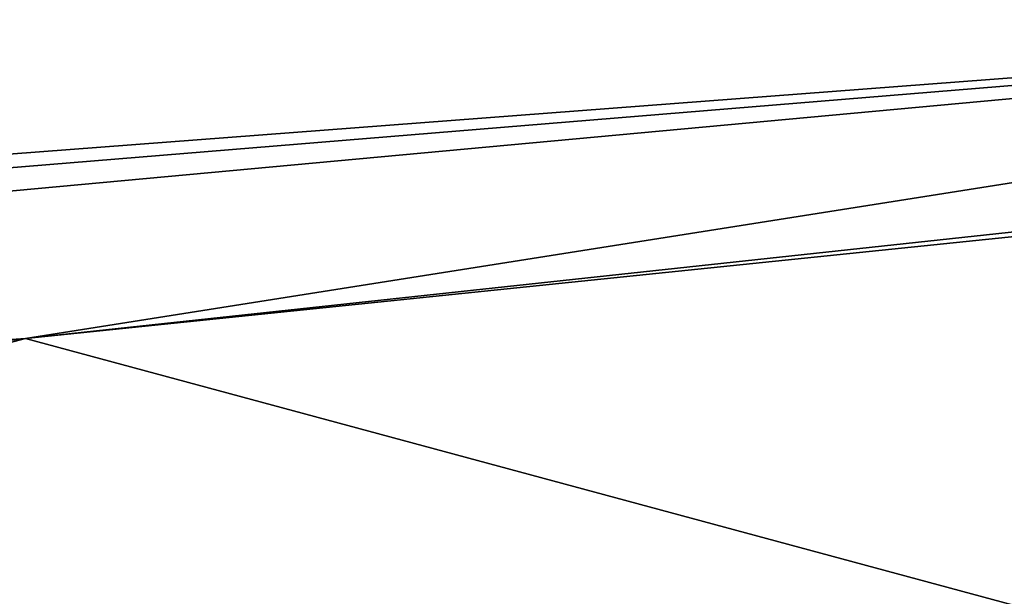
# Model space of a CAD drawing. Header units: millimetres. Extents: x -50 to 50, y 102 to 190.
# Tile 325 of 656: x 10.112 to 10.501, y 183.56 to 183.787. Entities that reach past the tile are written whole.
import ezdxf

# ---------------------------------------------------------------- set-up
doc = ezdxf.new("R2010")
doc.units = ezdxf.units.MM
doc.header["$LTSCALE"] = 65.185185
for name, color, linetype in [('100', 7, 'CONTINUOUS'), ('101', 7, 'CONTINUOUS'), ('63', 7, 'CONTINUOUS'), ('73', 7, 'CONTINUOUS')]:
    doc.layers.add(name, color=color, linetype=linetype)

msp = doc.modelspace()

# ---------------------------------------------------------------- linework, layer by layer
at = {"layer": '100', "color": 7, "linetype": 'CONTINUOUS'}
for points in [[(11.01091, 183.80313, 24.73535), (8.02398, 183.57552, 25.45213), (7.39173, 183.4688, 24.68395), (11.01091, 183.80313, 24.73535)], [(11.01091, 183.80313, 24.73535), (7.39173, 183.4688, 24.68395), (10.1147, 183.66146, 24.07933), (11.01091, 183.80313, 24.73535)], [(8.02398, 183.57552, 25.45213), (11.01091, 183.80313, 24.73535), (9.52302, 183.68078, 25.1224), (8.02398, 183.57552, 25.45213)], [(7.39173, 183.4688, 24.68395), (6.73363, 183.25377, 23.94685), (10.1147, 183.66146, 24.07933), (7.39173, 183.4688, 24.68395)], [(10.1147, 183.66146, 24.07933), (6.73363, 183.25377, 23.94685), (9.31805, 183.45064, 23.49935), (10.1147, 183.66146, 24.07933)]]:
    msp.add_3dface(points, dxfattribs=at)
at = {"layer": '101', "color": 7, "linetype": 'CONTINUOUS'}
for points in [[(11.56239, 183.81081, 23.20214), (11.50474, 183.81156, 23.35832), (10.1147, 183.66146, 24.07933), (11.56239, 183.81081, 23.20214)], [(11.50474, 183.81156, 23.35832), (11.01091, 183.80313, 24.73535), (10.1147, 183.66146, 24.07933), (11.50474, 183.81156, 23.35832)], [(11.56239, 183.81081, 23.20214), (10.1147, 183.66146, 24.07933), (10.81072, 183.47346, 22.65714), (11.56239, 183.81081, 23.20214)], [(10.1147, 183.66146, 24.07933), (9.31805, 183.45064, 23.49935), (10.81072, 183.47346, 22.65714), (10.1147, 183.66146, 24.07933)]]:
    msp.add_3dface(points, dxfattribs=at)
at = {"layer": '63', "color": 7, "linetype": 'CONTINUOUS'}
for points in [[(11.85977, 181.02335, -18.58347), (8.62448, 181.02011, -19.83348), (10.07434, 189.3018, -18.06722), (11.85977, 181.02335, -18.58347)], [(12.71284, 189.14137, -17.14378), (11.85977, 181.02335, -18.58347), (10.07434, 189.3018, -18.06722), (12.71284, 189.14137, -17.14378)]]:
    msp.add_3dface(points, dxfattribs=at)
at = {"layer": '73', "color": 7, "linetype": 'CONTINUOUS'}
msp.add_3dface([(11.01091, 183.80313, 24.73535), (9.52498, 184.16748, 79.48959), (9.52302, 183.68078, 25.1224), (11.01091, 183.80313, 24.73535)], dxfattribs=at)

doc.saveas('drawing.dxf')
